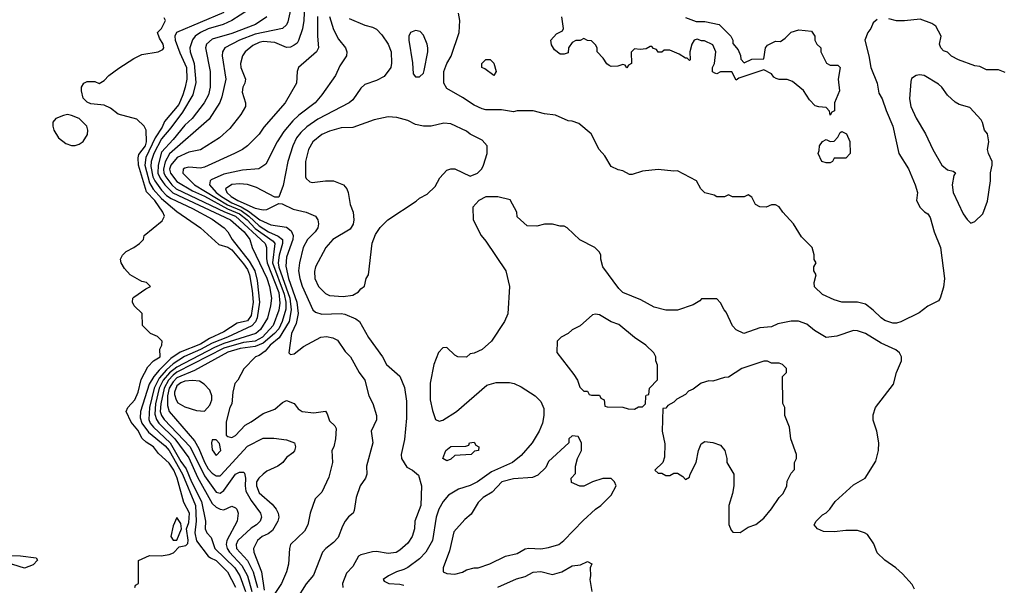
# Model space of a CAD drawing. Header units: inches. Extents: x 2348341 to 2479810, y 460419 to 613669.
# Tile 307 of 656: x 2354466 to 2359501, y 575261 to 578155. Entities that reach past the tile are written whole.
import ezdxf

# ---------------------------------------------------------------- set-up
doc = ezdxf.new("R2010")
doc.units = ezdxf.units.IN
doc.header["$MEASUREMENT"] = 0
doc.layers.add('C3557', color=7, linetype='Continuous')

msp = doc.modelspace()

# ---------------------------------------------------------------- linework, layer by layer
at = {"layer": 'C3557', "color": 2}
for points, elevation in [([(2355635.5, 578204.5), (2355551, 578150), (2355506, 578130), (2355430, 578108), (2355390.2, 578089.8), (2355363, 578070), (2355348.9, 578051.1), (2355336.4, 578010), (2355337.6, 577990), (2355358.3, 577930), (2355367.2, 577832.8), (2355350.4, 577770), (2355297.8, 577682.2), (2355239.1, 577600.9), (2355190, 577545.6), (2355151, 577470), (2355138.8, 577430), (2355136.5, 577403.5), (2355147.2, 577350), (2355156.3, 577330), (2355190, 577283.2), (2355216.1, 577256.1), (2355239.8, 577239.8), (2355350, 577189), (2355450, 577134.3), (2355510.6, 577090), (2355530.6, 577070), (2355553, 577030), (2355639.8, 576919.8), (2355668.4, 576870), (2355680.2, 576820.2), (2355691.7, 576710), (2355679.3, 576630), (2355670.8, 576609.2), (2355652.1, 576587.9), (2355528.5, 576530), (2355450, 576499.9), (2355390, 576467.2), (2355309, 576431), (2355250, 576393.3), (2355216.5, 576363.5), (2355179.4, 576320.6), (2355153.5, 576270), (2355129.3, 576170), (2355125.5, 576110), (2355132.8, 576090), (2355150.1, 576070.1), (2355235.6, 575990), (2355290, 575894.9), (2355317.7, 575857.7), (2355344.7, 575790), (2355395.5, 575690), (2355416.5, 575590), (2355414.4, 575550), (2355423, 575530), (2355445.5, 575505.5), (2355463.1, 575450), (2355565.3, 575350), (2355592.1, 575310), (2355619.7, 575230)], 78), ([(2355850, 578206), (2355836.7, 578143.3), (2355830, 578129.2), (2355810.3, 578109.7), (2355670, 578080.3), (2355590.2, 578049.8), (2355514, 578010), (2355503, 577990), (2355501.6, 577970), (2355519.5, 577850), (2355499.9, 577760.1), (2355488.7, 577731.3), (2355434.7, 577645.3), (2355231.6, 577468.4), (2355210, 577427.6), (2355200.5, 577390), (2355202.7, 577370), (2355213.5, 577350), (2355242.9, 577310), (2355266.5, 577290), (2355512.2, 577172.2), (2355569.6, 577149.6), (2355721.7, 577010), (2355727.4, 576990), (2355727.3, 576932.7), (2355731.5, 576910), (2355790, 576759.3), (2355796.1, 576703.9), (2355790, 576669.3), (2355761.8, 576590), (2355706.5, 576530), (2355670, 576510.7), (2355610, 576503), (2355510, 576473.7), (2355270, 576351.2), (2355250, 576335.8), (2355226.3, 576310), (2355204.5, 576270), (2355188, 576190), (2355184.8, 576150), (2355190.2, 576130), (2355204.4, 576110), (2355337.2, 575970), (2355410, 575820.3), (2355470, 575738.4), (2355490, 575732.7), (2355510, 575746), (2355570, 575830.4), (2355590, 575840.4), (2355610, 575840.7), (2355615.6, 575835.6), (2355621.1, 575810), (2355618.3, 575770), (2355622.8, 575742.8), (2355650, 575695.5), (2355696.3, 575630), (2355703, 575610), (2355695.5, 575590), (2355677.3, 575570), (2355650, 575554), (2355581.3, 575490), (2355572, 575470), (2355574.9, 575450), (2355630, 575388.7), (2355660.2, 575330), (2355681.7, 575250)], 86), ([(2355922, 578230), (2355919.5, 578150), (2355911.8, 578108.2), (2355892.2, 578047.8), (2355884.7, 578035.3), (2355870, 578024.5), (2355850, 578014.5), (2355830, 578012.3), (2355770, 578037.6), (2355710, 578042.6), (2355690, 578038.3), (2355657.5, 578022.5), (2355619.1, 577990), (2355604.9, 577970), (2355595.5, 577930), (2355596.3, 577910), (2355620.7, 577850), (2355617.3, 577830), (2355607.3, 577810), (2355604, 577784), (2355621, 577730), (2355621, 577710), (2355596, 577670), (2355541.1, 577598.9), (2355486.8, 577550), (2355390.3, 577489.7), (2355330, 577477.6), (2355270.5, 577450), (2355238, 577410), (2355232.3, 577390), (2355236.5, 577370), (2355270, 577326.9), (2355350, 577278.5), (2355410, 577251.6), (2355527.9, 577187.9), (2355590, 577161.6), (2355629.4, 577130), (2355670, 577086.4), (2355762.1, 577022.1), (2355770.2, 577010), (2355758.8, 576910), (2355818.9, 576750), (2355826.8, 576710), (2355826.5, 576673.5), (2355808.4, 576610), (2355790, 576574), (2355769.2, 576550), (2355710, 576499), (2355670, 576482.2), (2355593.1, 576473.1), (2355530, 576453), (2355359.5, 576360.5), (2355270, 576321.8), (2355250, 576302.8), (2355230.1, 576270), (2355221.6, 576230), (2355221.7, 576181.7), (2355230.4, 576150), (2355359.8, 575999.8), (2355381.8, 575961.8), (2355410, 575890.4), (2355430, 575857.6), (2355450, 575834), (2355470, 575820.4), (2355490, 575820.5), (2355494.9, 575825.1), (2355630, 575972.7), (2355710, 576014), (2355765.6, 576014.4), (2355830, 576006), (2355871, 575990), (2355876, 575970), (2355870.6, 575949.4), (2355862, 575938), (2355830, 575915.3), (2355810.5, 575889.5), (2355786, 575870), (2355730, 575844.5), (2355710, 575829.5), (2355688, 575810), (2355677.1, 575790), (2355676.4, 575770), (2355690, 575734.8), (2355756.1, 575676.1), (2355778, 575650), (2355788.2, 575630), (2355790.5, 575610), (2355785.5, 575590), (2355757.7, 575542.3), (2355735.6, 575524.4), (2355704.9, 575510), (2355681.6, 575490), (2355660.5, 575450), (2355662.4, 575430), (2355702.3, 575330), (2355716.3, 575236.3)], 90), ([(2355054, 575250), (2355058, 575262), (2355074, 575270), (2355072.7, 575387.3), (2355130, 575412.7), (2355188.4, 575411.6), (2355230, 575418), (2355252.7, 575427.3), (2355281.6, 575458.4), (2355315.3, 575464.7), (2355325.2, 575474.8), (2355327.9, 575492.1), (2355319.3, 575550), (2355330, 575582), (2355333.4, 575630), (2355305.4, 575685.4), (2355270.3, 575809.7), (2355254, 575850), (2355230, 575885.3), (2355175.2, 575935.2), (2355150.4, 575970), (2355112.6, 575992.6), (2355091.6, 576011.6), (2355070, 576055.5), (2355035.8, 576095.8), (2355011, 576150), (2355018, 576170), (2355053.7, 576210), (2355071.6, 576250), (2355086.2, 576313.8), (2355121.6, 576378.4), (2355150.5, 576409.5), (2355184.7, 576430), (2355182, 576470), (2355192, 576490), (2355194, 576510), (2355170, 576534), (2355134, 576550), (2355094, 576590), (2355091.6, 576651.6), (2355051.6, 576691.6), (2355042, 576710), (2355044.7, 576730), (2355050, 576735.3), (2355110, 576778), (2355134, 576790), (2355114, 576810), (2355090, 576816), (2355031.3, 576850), (2355001.4, 576881.4), (2354984.7, 576910), (2354981, 576930), (2354991.3, 576950), (2355010.7, 576969.3), (2355050, 576989), (2355078, 577010), (2355098, 577030), (2355102, 577050), (2355194.4, 577125.6), (2355206, 577150), (2355198.4, 577170), (2355157.6, 577230), (2355114.6, 577274.6), (2355074, 577410), (2355071.3, 577448.7), (2355075.6, 577464.4), (2355108.7, 577510), (2355114.4, 577530), (2355112, 577590), (2355102, 577610), (2355065.4, 577645.4), (2354970, 577671.3), (2354930, 577702), (2354896.9, 577716.9), (2354830, 577724.7), (2354810, 577732), (2354790, 577754), (2354782, 577790), (2354782, 577810), (2354794, 577830), (2354810, 577838), (2354850, 577838), (2354871.6, 577828.4), (2354896.9, 577843.1), (2354922, 577870), (2354973.2, 577906.8), (2355050, 577956), (2355090, 577976), (2355174, 577990), (2355196.9, 578003.1), (2355202, 578010), (2355198.8, 578030), (2355180.4, 578060.4), (2355170.7, 578090), (2355190.6, 578110), (2355211.3, 578150), (2355204.7, 578164.7)], 70), ([(2355510, 578191.2), (2355268, 578090), (2355259.3, 578070), (2355261.3, 578050), (2355284.6, 577984.6), (2355319.2, 577910), (2355319.6, 577850), (2355312.3, 577810), (2355300.7, 577770), (2355278.8, 577721.2), (2355206.3, 577633.7), (2355194.6, 577605.4), (2355157.8, 577550), (2355111, 577450), (2355106, 577410), (2355130, 577319.5), (2355148.5, 577288.5), (2355190, 577239.7), (2355270, 577173.4), (2355390.7, 577090), (2355484.2, 577004.2), (2355530, 576991.3), (2355550, 576977.6), (2355610, 576906.3), (2355630, 576877), (2355641.5, 576850), (2355655.3, 576770), (2355659.8, 576710), (2355650, 576640.9), (2355630, 576614), (2355577.4, 576602.6), (2355510, 576557.7), (2355436.5, 576523.5), (2355390, 576495), (2355285.5, 576454.5), (2355239, 576421), (2355178.3, 576361.7), (2355151.2, 576328.8), (2355128.3, 576290), (2355084, 576150), (2355082, 576118), (2355091.1, 576090), (2355124.3, 576044.3), (2355210, 575975.2), (2355230, 575950.2), (2355298.3, 575830), (2355364.1, 575670), (2355367.8, 575590), (2355361.8, 575530), (2355370, 575488.2), (2355430.2, 575410.2), (2355440.8, 575400.8), (2355470, 575388), (2355528.2, 575330), (2355570, 575250.7)], 74), ([(2355730.3, 578169.7), (2355670.7, 578130), (2355550, 578084.8), (2355450, 578054.3), (2355421.6, 578030), (2355416.4, 578010), (2355440.4, 577890), (2355439.5, 577810), (2355430.4, 577770), (2355408.5, 577730), (2355348.4, 577650), (2355310, 577615.1), (2355250, 577541.3), (2355190, 577476.9), (2355173.4, 577410), (2355172.5, 577370), (2355184, 577344), (2355207.3, 577310), (2355248.6, 577268.6), (2355544.4, 577130), (2355614, 577070), (2355642.6, 577030), (2355654.9, 576990), (2355730, 576833), (2355743.6, 576790), (2355752.7, 576730), (2355748.9, 576690), (2355732.8, 576627.2), (2355696.5, 576570), (2355672.4, 576550), (2355510, 576498.7), (2355461.6, 576478.4), (2355270, 576377.4), (2355232, 576348), (2355200.1, 576310), (2355179.5, 576270), (2355160.1, 576190), (2355156.9, 576136.9), (2355164.7, 576110), (2355177.6, 576090), (2355259.7, 576010), (2355330, 575912.4), (2355374.2, 575814.2), (2355450, 575680.4), (2355470, 575661.6), (2355490, 575650.4), (2355510, 575647.7), (2355550, 575666), (2355570, 575658), (2355576, 575650), (2355582.8, 575630), (2355577.3, 575590), (2355525.3, 575490), (2355521.7, 575470), (2355526, 575450), (2355538.5, 575430), (2355602.3, 575362.3), (2355630.1, 575310.1), (2355653.4, 575230)], 82), ([(2355988.6, 578171.4), (2355988.4, 578070), (2355993.4, 578010), (2355982.8, 577990), (2355891.3, 577910), (2355884.7, 577890), (2355881, 577830), (2355822.8, 577730), (2355714.6, 577605.4), (2355690.4, 577569.6), (2355631, 577510), (2355604.7, 577490), (2355564.7, 577470), (2355410, 577399.6), (2355390, 577395.1), (2355330, 577399.6), (2355310, 577394.5), (2355301, 577390), (2355299.1, 577370), (2355359.5, 577310), (2355528.4, 577208.4), (2355597.8, 577177.8), (2355636.8, 577150), (2355690, 577099.8), (2355737.4, 577070), (2355788.1, 577048.1), (2355810.2, 577030), (2355810.2, 577010), (2355792, 576950), (2355786.6, 576910), (2355790, 576888.4), (2355847.8, 576730), (2355854.4, 576670), (2355843.5, 576610), (2355793, 576527), (2355746.3, 576490), (2355721.7, 576458.3), (2355690, 576436), (2355670.9, 576429.1), (2355611, 576369), (2355582, 576310), (2355566.4, 576293.6), (2355556, 576250), (2355550.8, 576190), (2355541, 576170), (2355522, 576098), (2355522, 576030), (2355530, 576022), (2355550, 576018), (2355570, 576026.8), (2355619.3, 576080.7), (2355650, 576097.3), (2355710, 576140.7), (2355770, 576162.8), (2355810, 576196), (2355830, 576206), (2355870, 576191.3), (2355890, 576164.7), (2355910, 576151), (2355970, 576142.8), (2356030, 576152), (2356038.8, 576138.8), (2356050, 576102), (2356076.9, 576076.9), (2356083.6, 576063.6), (2356081, 576010), (2356071.3, 575970), (2356061, 575950), (2356066, 575890), (2356046.4, 575813.6), (2356010, 575738), (2355976.9, 575703.1), (2355951, 575630), (2355938.8, 575570), (2355921.4, 575538.6), (2355850.9, 575469.1), (2355844.7, 575450), (2355841, 575370), (2355830.8, 575330), (2355804, 575270), (2355770, 575219)], 94), ([(2356050.3, 578170.3), (2356070, 578104.7), (2356095.2, 578055.2), (2356131.3, 578010), (2356138, 577990), (2356136, 577970), (2356102, 577918), (2356081, 577870), (2356010.4, 577769.6), (2355977.3, 577730), (2355893.3, 577666.7), (2355862.5, 577637.5), (2355817.2, 577582.8), (2355783, 577530), (2355724.9, 577415.1), (2355687.7, 577392.3), (2355604.8, 577384.8), (2355510, 577364.7), (2355445.1, 577334.9), (2355439.1, 577330), (2355437, 577310), (2355470.2, 577270), (2355498.2, 577250), (2355550, 577218.1), (2355597.9, 577197.9), (2355635.6, 577175.6), (2355694, 577130), (2355750, 577104.6), (2355830, 577093.4), (2355854.2, 577074.2), (2355864.4, 577050), (2355861.7, 577030), (2355830, 576939), (2355826.5, 576893.5), (2355840.7, 576830), (2355882.6, 576710), (2355889.1, 576650.9), (2355880.3, 576599.8), (2355854.9, 576550), (2355842, 576450), (2355850, 576442), (2355870, 576444.7), (2355916.5, 576483.5), (2356006, 576530), (2356034.4, 576534.4), (2356067.1, 576527.1), (2356090, 576516), (2356130, 576458), (2356158, 576430), (2356201, 576350), (2356230.8, 576310), (2356250.9, 576230.9), (2356270.7, 576190.7), (2356290.8, 576130), (2356290, 576108), (2356262.8, 576050), (2356270.7, 575990), (2356238.8, 575870), (2356240.7, 575830), (2356234, 575810), (2356207.3, 575770), (2356186.8, 575710), (2356176.8, 575643.2), (2356170.6, 575629.4), (2356147.9, 575612.1), (2356130, 575588.7), (2356115.9, 575564.1), (2356094, 575506), (2356070, 575479.3), (2356030.8, 575450), (2356014.8, 575430), (2355967.5, 575312.5), (2355930, 575268.7), (2355880.7, 575190)], 98), ([(2356150, 578160.5), (2356230, 578127.3), (2356270, 578117.3), (2356290, 578106.8), (2356318, 578078), (2356350.6, 578030), (2356364.9, 577990), (2356367.1, 577932.9), (2356362.8, 577910), (2356330, 577864), (2356290, 577844), (2356230, 577824), (2356210, 577804), (2356170, 577744), (2356151.3, 577730), (2355990, 577645.1), (2355933.9, 577606.1), (2355903, 577577), (2355881.6, 577550), (2355861.6, 577510), (2355837.1, 577430), (2355812.8, 577307.2), (2355790, 577246), (2355770, 577246), (2355676.6, 577296.6), (2355630, 577311.5), (2355590, 577315.1), (2355550, 577311.3), (2355517.3, 577290), (2355524.9, 577270), (2355547.2, 577250), (2355580.4, 577230), (2355670, 577190.4), (2355710, 577182), (2355730, 577184), (2355790, 577214), (2355807.3, 577212.7), (2355864.7, 577184.7), (2355930.5, 577170.5), (2355978, 577150), (2355990.8, 577130), (2355994, 577110), (2355990.7, 577090), (2355977.3, 577070), (2355938, 577030), (2355914.9, 576990), (2355895.8, 576910), (2355892, 576870), (2355897.6, 576830), (2355910, 576791), (2355964.9, 576670), (2355978, 576658), (2356010, 576648.7), (2356110, 576652.4), (2356128.6, 576648.6), (2356183.9, 576623.9), (2356204, 576610), (2356248.7, 576528.7), (2356321, 576430), (2356341, 576390), (2356410.4, 576330.4), (2356432.8, 576272.8), (2356443.5, 576203.5), (2356443.5, 576116.5), (2356433.7, 576006.3), (2356416, 575930), (2356418, 575910), (2356445.4, 575865.4), (2356474, 575850), (2356504.7, 575824.7), (2356521, 575770), (2356517.3, 575670), (2356486.8, 575590), (2356484, 575550), (2356473.4, 575510), (2356450, 575476), (2356410, 575440.9), (2356390, 575429.5), (2356350, 575423.7), (2356290, 575433.6), (2356270, 575431.8), (2356210, 575417.2), (2356198, 575410), (2356170, 575358), (2356136.9, 575323.1), (2356116, 575270), (2356118, 575250)], 102), ([(2358850, 578155.3), (2358830, 578138), (2358818, 578110), (2358802, 578090), (2358786.8, 578050), (2358808, 577970), (2358817.3, 577910), (2358850.3, 577830.3), (2358859.3, 577779.3), (2358876.3, 577750), (2358896, 577690), (2358930.8, 577610), (2358961, 577470), (2359010, 577392), (2359044.7, 577310), (2359056, 577270), (2359052, 577230), (2359070, 577194), (2359091.6, 577171.6), (2359110, 577162), (2359122, 577142), (2359141, 577070), (2359174.8, 576990), (2359194.8, 576830), (2359190, 576786), (2359172, 576730), (2359163.6, 576716.4), (2359110, 576688.7), (2359065.4, 576654.6), (2358971.1, 576608.9), (2358950, 576602), (2358930, 576602), (2358890, 576615.3), (2358870, 576629), (2358829.4, 576669.4), (2358790, 576699), (2358749.3, 576709.3), (2358669.3, 576709.3), (2358630, 576722), (2358570, 576748.7), (2358530, 576788), (2358528.7, 576810), (2358538, 576850), (2358526, 576870), (2358526, 576890), (2358538, 576910), (2358528.7, 576928.7), (2358528.9, 576951.1), (2358517.2, 576990), (2358463.2, 577043.2), (2358422, 577110), (2358368, 577170), (2358350, 577198), (2358330, 577208), (2358310, 577208), (2358283.6, 577196.4), (2358250, 577198), (2358228, 577210), (2358210, 577246), (2358190, 577258), (2358170, 577248), (2358110, 577249), (2358090, 577258), (2358070, 577248.7), (2358030, 577248), (2358016.4, 577256.4), (2357970, 577268.7), (2357948, 577290), (2357926, 577330), (2357830, 577382), (2357810, 577379), (2357731.1, 577388.9), (2357650, 577379), (2357596.9, 577363.1), (2357583.1, 577363.1), (2357550, 577382), (2357526.3, 577386.3), (2357490, 577404), (2357458.6, 577458.6), (2357428.7, 577490), (2357388, 577570), (2357324.1, 577624.1), (2357290, 577636), (2357270, 577637.2), (2357205.6, 577665.6), (2357150, 577673.2), (2357091.1, 577688.9), (2357010, 577688.7), (2356990, 577684), (2356930, 577694), (2356850, 577694), (2356830, 577699), (2356790, 577717.2), (2356730, 577757.2), (2356650, 577802), (2356634, 577830), (2356635.1, 577890), (2356649.3, 577930), (2356671.7, 577968.3), (2356712.7, 578090), (2356717.2, 578150), (2356708.7, 578188.7)], 102), ([(2357870, 578166), (2357925.4, 578145.4), (2357970, 578144.7), (2358042, 578130), (2358102, 578070), (2358112, 578050), (2358112.7, 578032.7), (2358139.8, 577999.8), (2358151.6, 577971.6), (2358152.7, 577952.7), (2358170, 577934), (2358210, 577952), (2358270, 577954), (2358279, 578010), (2358290, 578024.7), (2358330, 578044.7), (2358356.4, 578043.6), (2358380.4, 578059.6), (2358410, 578091), (2358450, 578102.8), (2358515.3, 578095.3), (2358532, 578070), (2358532, 578050), (2358542, 578030), (2358562, 578010), (2358562, 577990), (2358591.6, 577931.6), (2358610, 577922), (2358650, 577922), (2358662, 577910), (2358651, 577850), (2358658, 577790), (2358632, 577730), (2358631.6, 577688.4), (2358618, 577682), (2358610, 577666), (2358607.3, 577687.3), (2358590, 577706), (2358551.6, 577708.4), (2358534, 577714), (2358504.7, 577744.7), (2358472.9, 577792.9), (2358418, 577838), (2358390, 577848.7), (2358349, 577849), (2358333.6, 577853.6), (2358321.2, 577861.2), (2358310, 577878), (2358270, 577898), (2358143.6, 577856.4), (2358130, 577846), (2358107.3, 577887.3), (2358050, 577888), (2358030, 577878), (2358020.4, 577880.4), (2358008.4, 577888.4), (2358008, 577910), (2358018, 577930), (2358026, 577990), (2358010, 578026), (2357967.3, 578047.3), (2357952.7, 578047.3), (2357930, 578055.3), (2357914, 578050), (2357902, 578030), (2357892, 577990), (2357894, 577950), (2357890, 577946), (2357878, 577958), (2357870, 577958), (2357838, 577978), (2357790, 577998), (2357762, 577998), (2357750, 577988), (2357730, 577988), (2357722, 578002), (2357707.3, 578007.3), (2357698, 578018), (2357690, 578018), (2357670, 578006), (2357638, 578002), (2357610, 578006), (2357592, 577988), (2357594, 577930), (2357578, 577922), (2357570, 577908), (2357562, 577922), (2357550, 577926), (2357523.6, 577916.4), (2357490, 577915.3), (2357480.2, 577920.2), (2357468.7, 577928.7), (2357450, 577958), (2357418, 577990), (2357418, 578010), (2357410, 578026), (2357390, 578046), (2357370, 578048), (2357350, 578058), (2357331.1, 578048.9), (2357310, 578048), (2357290, 578038), (2357272, 578010), (2357270, 577986), (2357250, 577978), (2357230, 577978), (2357201.2, 578001.2), (2357185.6, 578025.6), (2357182, 578050), (2357210, 578082), (2357242, 578098), (2357246, 578110), (2357238, 578170)], 98), ([(2359504.7, 577884.7), (2359470, 577898), (2359410, 577898), (2359374.6, 577914.6), (2359350, 577918), (2359266, 577950), (2359230, 577968), (2359210, 577988), (2359190, 577995.3), (2359175.3, 578010), (2359169, 578030), (2359177.2, 578070), (2359150, 578122), (2359130, 578135.3), (2359070, 578158), (2358990.8, 578149.2), (2358950, 578149.2), (2358910, 578159)], 102), ([(2359042, 575242), (2359030, 575266), (2358980.4, 575320.4), (2358946, 575350), (2358888.9, 575388.9), (2358850, 575428), (2358834, 575474), (2358800.4, 575520.4), (2358786, 575530), (2358750, 575542), (2358690, 575542), (2358630, 575534), (2358576.4, 575536.4), (2358546, 575550), (2358528, 575570), (2358538, 575590), (2358570, 575622), (2358588.9, 575631.1), (2358609.1, 575650.9), (2358635.3, 575690), (2358730, 575774.8), (2358788.7, 575810), (2358843.2, 575896.8), (2358857.2, 575950), (2358859.3, 575990), (2358849.4, 576049.4), (2358830, 576106), (2358830, 576134), (2358842, 576170), (2358933.2, 576290), (2358949.2, 576350), (2358975.3, 576410), (2358974, 576430), (2358964, 576450), (2358946.3, 576466.3), (2358870, 576499.5), (2358790, 576549.4), (2358750, 576562.7), (2358730, 576565.2), (2358644.5, 576535.5), (2358590, 576529.2), (2358530, 576565.2), (2358490, 576597.2), (2358447.3, 576612.7), (2358410, 576613.2), (2358342, 576598), (2358310, 576584), (2358250, 576579), (2358168.9, 576548.9), (2358130, 576568), (2358110, 576588), (2358079, 576659), (2358068, 576670), (2358050, 576706), (2358030, 576726), (2357952.7, 576727.3), (2357943.6, 576716.4), (2357910, 576695.3), (2357830, 576668.7), (2357769.1, 576669.1), (2357710, 576684), (2357641.5, 576721.5), (2357550, 576759), (2357530, 576779), (2357448, 576890), (2357438, 576930), (2357438, 576950), (2357430, 576966), (2357406, 576990), (2357330, 577028), (2357266, 577090), (2357250, 577098), (2357230, 577098), (2357190, 577108.7), (2357150, 577108.7), (2357110, 577098), (2357060.4, 577100.4), (2357010, 577146), (2357008, 577170), (2356973.6, 577233.6), (2356910, 577248), (2356850, 577248), (2356814, 577230), (2356783.6, 577196.4), (2356784.7, 577130), (2356824.7, 577050), (2356850, 577022), (2356951, 576870), (2356971, 576790), (2356962, 576650), (2356944.7, 576610), (2356878, 576510), (2356830, 576468), (2356790, 576448), (2356770, 576446), (2356750, 576428), (2356706, 576430), (2356690, 576438), (2356650, 576478), (2356630, 576475.3), (2356607.5, 576452.5), (2356582.8, 576390), (2356564.5, 576295.5), (2356564.9, 576210), (2356576, 576156), (2356592, 576110), (2356610, 576101), (2356630, 576106), (2356699, 576150), (2356854.6, 576285.4), (2356902, 576298), (2356970, 576298.8), (2356993.7, 576293.7), (2357030, 576276), (2357102, 576230), (2357130, 576202), (2357145.4, 576165.4), (2357146, 576130), (2357138.8, 576090), (2357122.8, 576050), (2357086.8, 575990), (2357030, 575925.2), (2356986, 575890), (2356878.3, 575841.7), (2356806, 575790), (2356770, 575772), (2356710, 575753.2), (2356658, 575722), (2356630.3, 575689.7), (2356608.5, 575650), (2356595.3, 575610), (2356577.1, 575490), (2356542, 575430), (2356510, 575396), (2356450, 575352.7), (2356430, 575341.2), (2356392, 575330), (2356352, 575310), (2356324.7, 575290), (2356330, 575282), (2356354, 575270), (2356410, 575267.3), (2356430, 575261)], 106), ([(2356910, 575251), (2357005.6, 575294.4), (2357050, 575305.5), (2357091.5, 575328.5), (2357130, 575332.4), (2357190, 575316.3), (2357238, 575330), (2357290, 575361), (2357334, 575366), (2357370, 575382), (2357391.1, 575371.1), (2357382, 575350), (2357384.7, 575310), (2357381, 575290), (2357391, 575230)], 106)]:
    msp.add_lwpolyline(points, dxfattribs=dict(at, elevation=elevation))
for points, elevation in [([(2356490, 578099.3), (2356464.7, 578090), (2356454.8, 578070), (2356454.8, 578050), (2356474.4, 577934.4), (2356478, 577878), (2356490, 577862), (2356510, 577862), (2356530, 577882), (2356534.6, 577894.6), (2356552.7, 577990), (2356552.7, 578010), (2356549, 578030), (2356530, 578075.3), (2356513.8, 578093.8)], 106), ([(2356890, 577868.7), (2356844, 577904), (2356829.2, 577910), (2356829.3, 577930.7), (2356850, 577951.3), (2356870.7, 577950.7), (2356890, 577932), (2356902, 577890)], 98), ([(2359066.8, 577873.2), (2359050, 577868.7), (2359026, 577854), (2359022, 577838), (2359016.3, 577750), (2359023, 577710), (2359050.4, 577650.4), (2359098, 577570), (2359134.8, 577490), (2359180.7, 577410), (2359210, 577387.3), (2359239.1, 577379.1), (2359250.6, 577370.6), (2359243, 577357), (2359233.4, 577310), (2359238.8, 577270), (2359290, 577162), (2359310, 577132), (2359330, 577114), (2359350, 577122), (2359390, 577162), (2359414.5, 577225.5), (2359429.3, 577330), (2359429.4, 577370.6), (2359439, 577410), (2359439, 577430), (2359419, 577470), (2359414, 577490), (2359421.2, 577530), (2359415.3, 577570), (2359399, 577590), (2359389.3, 577629.3), (2359382, 577642), (2359324.7, 577704.7), (2359270, 577720.9), (2359250, 577732.7), (2359210, 577769.2), (2359181.2, 577810), (2359164.8, 577824.8), (2359090, 577869)], 106), ([(2354710, 577669), (2354690, 577665.2), (2354650, 577648.7), (2354636, 577630), (2354636, 577610), (2354641, 577590), (2354664.7, 577550), (2354702, 577522), (2354730, 577511.3), (2354750, 577511.3), (2354770, 577518), (2354790, 577532), (2354812.9, 577567.1), (2354814, 577590), (2354808.7, 577610), (2354770, 577648.7), (2354730, 577665.2)], 70), ([(2356350, 577657.2), (2356278, 577642), (2356170, 577603.7), (2356110, 577600.9), (2356050, 577584.5), (2356010, 577566.6), (2355964.9, 577530), (2355943, 577490), (2355928, 577430), (2355926.8, 577350), (2355930, 577342), (2355950, 577324.7), (2355962, 577322), (2356030, 577331), (2356070, 577331), (2356122, 577310), (2356138, 577290), (2356144.7, 577270), (2356154.8, 577210), (2356170.5, 577170), (2356174, 577130), (2356170.6, 577109.4), (2356156.4, 577083.6), (2356066.8, 577030), (2356030.7, 576990), (2355978, 576890), (2355972.8, 576867.2), (2355974.9, 576830), (2355993.4, 576790), (2356030, 576754), (2356050, 576744), (2356119.1, 576739.1), (2356170, 576744.9), (2356198, 576762), (2356210, 576778), (2356228.9, 576791.1), (2356238, 576830), (2356248.7, 576850), (2356268.9, 577011.1), (2356284.7, 577055.3), (2356308.9, 577091.1), (2356348, 577130), (2356493.6, 577226.4), (2356510, 577242), (2356550, 577262), (2356590, 577302), (2356614.6, 577345.4), (2356650, 577384.7), (2356670, 577392), (2356691.6, 577391.6), (2356770, 577354), (2356806, 577370), (2356828.4, 577391.6), (2356838, 577410), (2356855.3, 577470), (2356855.3, 577510), (2356830, 577538), (2356770, 577569), (2356750, 577584), (2356670, 577621.2), (2356635.3, 577624.7), (2356570.6, 577609.4), (2356530, 577609.3), (2356490, 577619.3), (2356450, 577639), (2356393.6, 577653.6)], 106), ([(2358590, 577422), (2358568, 577430), (2358548, 577470), (2358554.6, 577485.4), (2358555.3, 577510), (2358570, 577532), (2358590, 577542), (2358610, 577532), (2358630, 577534), (2358650, 577554), (2358662, 577578), (2358670, 577582), (2358694, 577570), (2358711.1, 577531.1), (2358712, 577470), (2358690, 577446), (2358630, 577446), (2358622, 577430), (2358610, 577422)], 98), ([(2357410, 576649), (2357395.3, 576644.7), (2357330.9, 576589.1), (2357290, 576568), (2357271.1, 576548.9), (2357234, 576530), (2357214, 576510), (2357212.7, 576452.7), (2357299.8, 576339.8), (2357318, 576310), (2357330, 576274), (2357350, 576254), (2357370, 576254), (2357378, 576238), (2357390, 576234), (2357430, 576234), (2357438, 576218), (2357454, 576210), (2357458, 576178), (2357470, 576174), (2357550, 576172), (2357576.4, 576163.6), (2357610, 576162), (2357630, 576174), (2357650, 576174), (2357666, 576190), (2357667.3, 576227.3), (2357670, 576234), (2357682, 576238), (2357686, 576270), (2357727.3, 576312.7), (2357727.3, 576387.3), (2357718, 576410), (2357718, 576430), (2357708, 576450), (2357668, 576490), (2357610, 576528.7), (2357530, 576595.3), (2357490, 576608.7), (2357430, 576644)], 110), ([(2358290, 576408), (2358270, 576408), (2358158, 576370), (2358090, 576325.2), (2358070, 576324), (2358010, 576306), (2357990, 576306.6), (2357950, 576295.1), (2357910, 576264), (2357886.4, 576253.6), (2357870, 576238), (2357826, 576214), (2357810, 576198), (2357779.6, 576180.4), (2357770, 576168), (2357754, 576166), (2357751.3, 576050), (2357765.4, 575985.4), (2357763.6, 575916.4), (2357754, 575890), (2357714, 575850), (2357730, 575834), (2357750, 575834), (2357770, 575822), (2357790, 575822), (2357810, 575834), (2357830, 575834), (2357856.9, 575816.9), (2357870, 575802), (2357890, 575814), (2357894, 575830), (2357925.2, 575890), (2357937.2, 575950), (2357950, 575984.7), (2357970, 575996), (2358010, 575991), (2358050, 575978), (2358071.3, 575950), (2358082, 575910), (2358082, 575890), (2358118, 575830), (2358118, 575770), (2358111.3, 575730), (2358092, 575670), (2358092.7, 575572.7), (2358103.6, 575543.6), (2358112.7, 575532.7), (2358150, 575532), (2358170, 575544.7), (2358190, 575558), (2358230, 575572), (2358270, 575604.7), (2358310, 575652), (2358349.1, 575710.9), (2358368.9, 575731.1), (2358388, 575770), (2358390, 575794), (2358410, 575834), (2358427.3, 575852.7), (2358428, 575890), (2358438, 575910), (2358438, 575930), (2358408.7, 576010), (2358402, 576070), (2358378, 576130), (2358378, 576170), (2358368.4, 576191.6), (2358366, 576330), (2358386, 576350), (2358386, 576370), (2358366, 576390), (2358350, 576398), (2358310, 576398)], 110), ([(2355349.5, 576309.5), (2355310, 576305.4), (2355290, 576297.6), (2355270, 576281.3), (2355257.3, 576250), (2355258, 576238), (2355265.3, 576210), (2355275.1, 576195.1), (2355310, 576173.4), (2355370, 576154.8), (2355410, 576152), (2355438, 576182), (2355449, 576210), (2355449, 576230), (2355438.6, 576258.6), (2355408.7, 576290), (2355385.6, 576305.6)], 94), ([(2355470, 576006), (2355450, 576006), (2355446, 575990), (2355450, 575954), (2355470, 575924.7), (2355494, 575950), (2355487.3, 575987.3)], 94), ([(2356650, 575898), (2356628.7, 575910), (2356644, 575950), (2356670, 575971), (2356747.3, 575972.7), (2356762, 575978), (2356766, 575990), (2356790, 575994), (2356798, 575978), (2356814, 575970), (2356812, 575950), (2356792, 575948), (2356774, 575930), (2356690, 575926), (2356670, 575906)], 102), ([(2357290, 576026), (2357274, 576010), (2357274, 575990), (2357170, 575895.3), (2357156, 575864), (2357115.3, 575824.7), (2357087.7, 575812.3), (2356990, 575806.6), (2356931.3, 575790), (2356882.5, 575737.5), (2356836, 575710), (2356810, 575685.2), (2356774.2, 575625.8), (2356742, 575598), (2356685.2, 575534.8), (2356663, 575437), (2356631, 575350), (2356631.3, 575330), (2356650, 575320.7), (2356690, 575318), (2356730, 575327.7), (2356750, 575341), (2356789.1, 575350.9), (2356810, 575351), (2356870, 575370.5), (2356950, 575410.6), (2357010, 575424), (2357050, 575447.3), (2357070, 575450.6), (2357130, 575447.3), (2357170, 575454), (2357222, 575470), (2357249, 575490), (2357346.6, 575593.4), (2357409.3, 575650.7), (2357438, 575670), (2357490, 575722), (2357515.3, 575770), (2357508, 575790), (2357490, 575808), (2357447.3, 575807.3), (2357394, 575790), (2357350, 575768), (2357330, 575768), (2357287.3, 575787.3), (2357286, 575810), (2357307.3, 575832.7), (2357308, 575870), (2357318, 575910), (2357338, 575950), (2357338, 575990), (2357322, 576022)], 110), ([(2355270, 575608), (2355250, 575566), (2355238, 575510), (2355250, 575492), (2355270, 575492), (2355293.2, 575550), (2355290, 575578)], 70), ([(2354490, 575349.3), (2354430, 575367), (2354352.4, 575367.6), (2354310, 575358.4), (2354270, 575357.2), (2354250, 575359), (2354228.7, 575370), (2354268.3, 575391.7), (2354330, 575410.7), (2354364.1, 575415.9), (2354470, 575412.4), (2354550, 575402), (2354556, 575390), (2354534.2, 575365.8)], 66)]:
    msp.add_lwpolyline(points, close=True, dxfattribs=dict(at, elevation=elevation))

doc.saveas('drawing.dxf')
